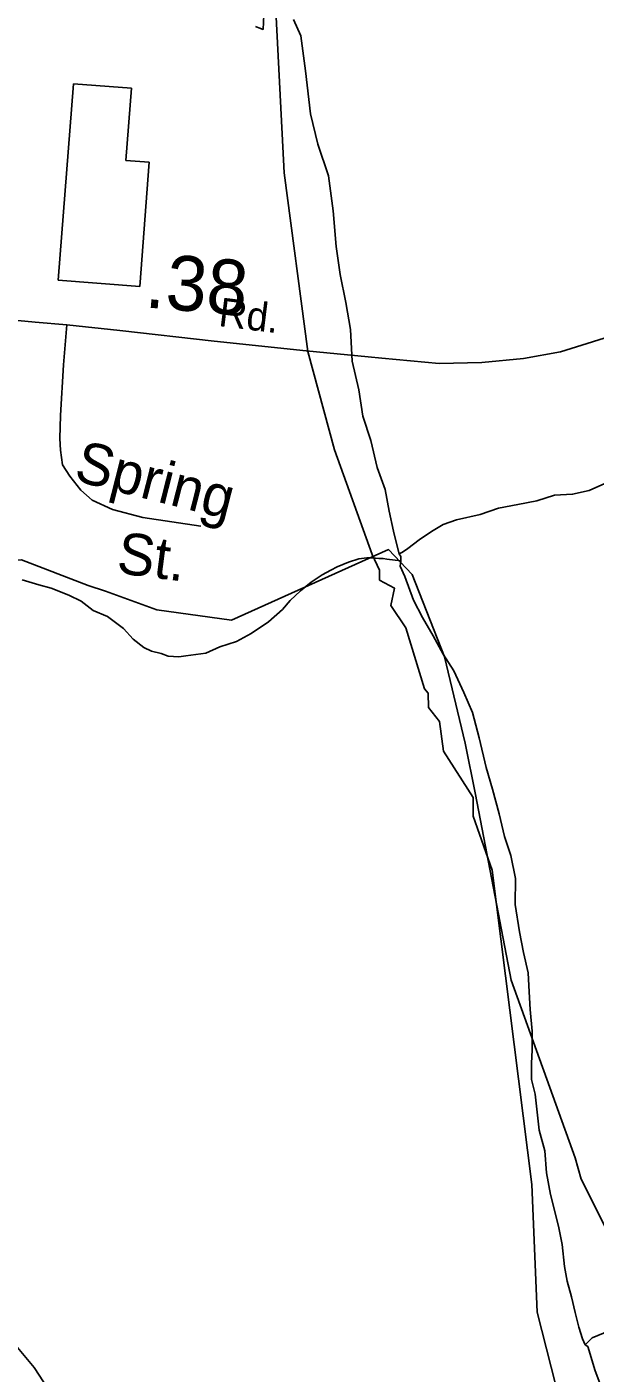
# Model space of a CAD drawing. Extents: x 2206922 to 2357709, y 510027 to 673830.
# Drawn here: x 2305772 to 2307069, y 605159 to 608234 of the extents above; entities that cross this region are included whole.
import ezdxf

# ---------------------------------------------------------------- set-up
doc = ezdxf.new("R2010")
doc.units = 0
for name, color, linetype in [('Exist Boundary Political City Limit New', 7, 'Continuous'), ('Exist Cultural Warehouse Building Footprint', 7, 'Continuous'), ('Exist Hydrographic Creek Single Shore', 7, 'Continuous'), ('Exist Hydrographic Misc Water Feature', 7, 'Continuous'), ('Exist Road Non-System Type 51', 7, 'Continuous'), ('Exist Road Non-System Type 51 Label', 7, 'Continuous'), ('Exist Road Primary NC Attributed', 7, 'Continuous'), ('Exist Road Primary NC Label', 7, 'Continuous'), ('Exist Road Primary NC Mileage Hundredths English Label', 7, 'Continuous'), ('Map Preparation Boundary City Limit Buffer Line', 7, 'Continuous')]:
    doc.layers.add(name, color=color, linetype=linetype)

msp = doc.modelspace()

# ---------------------------------------------------------------- linework, layer by layer
at = {"layer": 'Exist Boundary Political City Limit New'}
for points in [[(2306294, 608234.6), (2306301.2, 608231.9), (2306311.2, 608228.2), (2306314.5, 608295.3)], [(2304693.5, 606640.8), (2304619.2, 606733.2), (2304907.8, 606968.4), (2305074.8, 607094.5), (2305199.8, 607043.9), (2305366.8, 607014.7), (2305656.5, 607014.7), (2305759.5, 607016.7), (2305911.5, 606958.1), (2305951.2, 606945.4), (2306068.5, 606902.5), (2306239.2, 606879.3), (2306598, 607040.2), (2306651.8, 606983.2), (2306725.5, 606795.6), (2306772.5, 606597.9), (2306796, 606480.6), (2306878, 606056.8), (2307023.8, 605650.9), (2307038, 605602.2), (2307173, 605332.5), (2307223, 605082.8), (2308033, 605302.5), (2308075, 605144.4)]]:
    msp.add_lwpolyline(points, dxfattribs=at)
at = {"layer": 'Exist Cultural Warehouse Building Footprint'}
for p, q in [((2305877.9, 608104.2), (2305843.1, 607655.6)), ((2306010.8, 608093.9), (2305877.9, 608104.2)), ((2305998, 607928.9), (2306010.8, 608093.9)), ((2306051.3, 607924.8), (2305998, 607928.9)), ((2306029.4, 607641.1), (2306051.3, 607924.8)), ((2305843.1, 607655.6), (2306029.4, 607641.1))]:
    msp.add_line(p, q, dxfattribs=at)
at = {"layer": 'Exist Hydrographic Creek Single Shore'}
msp.add_lwpolyline([(2307023.2, 604960.6), (2306937, 605298.4), (2306925.1, 605590), (2306834.1, 606308.3), (2306791, 606431.2), (2306791, 606473.8), (2306723.2, 606579.4), (2306714.1, 606647.9), (2306689.1, 606679.7), (2306688.1, 606712.5), (2306680.1, 606722), (2306637, 606861.4), (2306603, 606912.5), (2306611, 606952.2), (2306577, 606970.6), (2306577, 606993.5), (2306560.1, 607028.9), (2306474, 607268.3), (2306413.1, 607492.3), (2306359, 607900.3), (2306338.1, 608316.1)], dxfattribs=at)
at = {"layer": 'Exist Hydrographic Misc Water Feature'}
for points in [[(2306380.5, 608251.1), (2306397.1, 608213.3), (2306408.2, 608133.4), (2306419.5, 608035.6), (2306435.9, 607965.8), (2306460.9, 607893.9), (2306471.4, 607814), (2306478.3, 607732.3), (2306487.1, 607668.5), (2306499.9, 607604.5), (2306510.5, 607542.9), (2306515, 607470.8), (2306529.6, 607405), (2306538.8, 607345.2), (2306557.1, 607289.3), (2306571.8, 607227.5), (2306590.3, 607177.7), (2306599.1, 607128.1), (2306609.4, 607082), (2306615.7, 607054.2), (2306621.9, 607030.2)], [(2307092, 607191.4), (2307056.2, 607174.9), (2307018.2, 607166.4), (2306976.6, 607164.1), (2306936.2, 607151.5), (2306892.7, 607143.1), (2306848.9, 607134.7), (2306806.8, 607120.3), (2306752.9, 607107.8), (2306722.7, 607097.3), (2306695.5, 607081.1), (2306667.6, 607062.6), (2306641.8, 607042.6), (2306629.9, 607034.2), (2306621.9, 607030.2)], [(2306621.9, 607030.2), (2306626, 607024.3), (2306626, 607014.1)], [(2305761.3, 606971.2), (2305798.8, 606959.4), (2305827.3, 606951.9), (2305867.3, 606936.2), (2305895.6, 606922.6), (2305923.5, 606901), (2305955.9, 606887.1), (2305992.1, 606859.8), (2306014.1, 606835.8), (2306038.5, 606816.3), (2306056.7, 606808.3), (2306078.3, 606802.6), (2306094.7, 606796.9), (2306118.7, 606794.9), (2306134.5, 606797.4), (2306180.4, 606803.5), (2306212.2, 606818.1), (2306250.3, 606830.2), (2306283.9, 606848.7), (2306323.7, 606875.2), (2306355.3, 606903.7), (2306372.9, 606923.7), (2306396.7, 606945.7), (2306420.9, 606966), (2306446.5, 606982.4), (2306466, 606992.8), (2306480.2, 607000.8), (2306506.2, 607011.1), (2306530, 607019.3), (2306548.2, 607021.4), (2306560.1, 607021.6), (2306575.9, 607019.6), (2306585.8, 607019.8), (2306594, 607018.1), (2306626, 607014.1)], [(2306626, 607014.1), (2306624.5, 607002.2), (2306634.6, 606978.4), (2306654.9, 606924.6), (2306675.6, 606885), (2306699.6, 606843.3), (2306722.3, 606801.4), (2306746.7, 606763.6), (2306769.5, 606713.9), (2306789.6, 606668.3), (2306804.6, 606610.5), (2306821, 606542.8), (2306835.5, 606492.7), (2306850.1, 606437), (2306862.6, 606385.2), (2306876.9, 606341.3), (2306888, 606289.3), (2306886.6, 606229.6), (2306897, 606167.5), (2306905.7, 606120), (2306916.3, 606073.8), (2306918.8, 606030), (2306921, 605990), (2306925.5, 605940.2), (2306925.8, 605898), (2306924.1, 605866.2), (2306924.5, 605830), (2306932.9, 605796.3), (2306941.7, 605714.3), (2306954.3, 605666.6), (2306958.8, 605616.9), (2306967.4, 605566.9), (2306986, 605495.1), (2306994.4, 605453.3), (2306999.4, 605403.1), (2307005.5, 605369.3), (2307015.8, 605333.3), (2307024.2, 605297.6), (2307032.6, 605263.9), (2307040.6, 605237.9), (2307047.1, 605223.9)], [(2308202, 605617.8), (2308189.9, 605623.7), (2307909.2, 605541.1), (2307471, 605410.4), (2307391, 605389.6), (2307345.5, 605379), (2307309.2, 605370.7), (2307279.3, 605362.1), (2307241.7, 605339.8), (2307190.3, 605309.1), (2307154.6, 605288.9), (2307120.3, 605270.5), (2307088.6, 605250.2), (2307062.7, 605239.9), (2307047.1, 605223.9)], [(2305744, 605227.9), (2305750, 605217.7), (2305788.3, 605172.2), (2305831, 605107), (2305861.3, 605065.1), (2305899.7, 605029.7), (2305950.1, 604988.1), (2306006.5, 604956.9), (2306111.1, 604905.8), (2306233.3, 604853.4), (2306320, 604820), (2306364.3, 604802.8), (2306386.1, 604795.1), (2306408.2, 604785.3)], [(2307047.1, 605223.9), (2307052.9, 605219.8), (2307069.7, 605164.2), (2307127.3, 605010.7), (2307160.5, 604901.1), (2307193.5, 604807.7), (2307211.8, 604741.7), (2307230.7, 604702), (2307241.1, 604680.1), (2307249.1, 604652.1)]]:
    msp.add_lwpolyline(points, dxfattribs=at)
at = {"layer": 'Exist Road Non-System Type 51'}
msp.add_lwpolyline([(2305863.2, 607553.2), (2305855, 607462.2), (2305848.4, 607346.5), (2305846.7, 607293.5), (2305848.4, 607267.1), (2305853.3, 607234), (2305869.8, 607207.5), (2305894.6, 607176.1), (2305921.1, 607153), (2305967.4, 607131.5), (2306036.8, 607113.3), (2306169, 607093.4)], dxfattribs=at)
at = {"layer": 'Exist Road Primary NC Attributed'}
msp.add_lwpolyline([(2305662.9, 607571.4), (2305790.9, 607559.9), (2305863.2, 607553.2), (2305983.8, 607540.8), (2306199.6, 607515.9), (2306409.6, 607494), (2306551, 607480.6), (2306582.1, 607477.7), (2306713.3, 607465.3), (2306810.7, 607467.2), (2306906.2, 607476.8), (2306990.2, 607492.1), (2307139.1, 607537.9), (2307265.2, 607587.6), (2307405.3, 607630.1)], dxfattribs=at)
at = {"layer": 'Map Preparation Boundary City Limit Buffer Line'}
for points in [[(2306294, 608234.6), (2306301.2, 608231.9), (2306311.2, 608228.2), (2306314.5, 608295.3)], [(2304693.5, 606640.8), (2304619.2, 606733.2), (2304907.8, 606968.4), (2305074.8, 607094.5), (2305199.8, 607043.9), (2305366.8, 607014.7), (2305656.5, 607014.7), (2305759.5, 607016.7), (2305911.5, 606958.1), (2305951.2, 606945.4), (2306068.5, 606902.5), (2306239.2, 606879.3), (2306598, 607040.2), (2306651.8, 606983.2), (2306725.5, 606795.6), (2306772.5, 606597.9), (2306796, 606480.6), (2306878, 606056.8), (2307023.8, 605650.9), (2307038, 605602.2), (2307173, 605332.5), (2307223, 605082.8), (2308033, 605302.5), (2308075, 605144.4)]]:
    msp.add_lwpolyline(points, dxfattribs=at)

# ---------------------------------------------------------------- texts
at = {"layer": 'Exist Road Non-System Type 51 Label'}
for s, rotation, p in [('Spring', 345.6958, (2305876.1, 607198.7)), ('St.', 352.6798, (2305974.3, 606987))]:
    msp.add_text(s, height=95, rotation=rotation, dxfattribs=at).set_placement(p)
at = {"layer": 'Exist Road Primary NC Label'}
msp.add_text('Rd.', height=65.62, rotation=353.0403, dxfattribs=at).set_placement((2306207.6, 607550.9))
at = {"layer": 'Exist Road Primary NC Mileage Hundredths English Label'}
msp.add_text('.38', height=125, rotation=355.1731, dxfattribs=at).set_placement((2306039.4, 607593.6))

doc.saveas('drawing.dxf')
